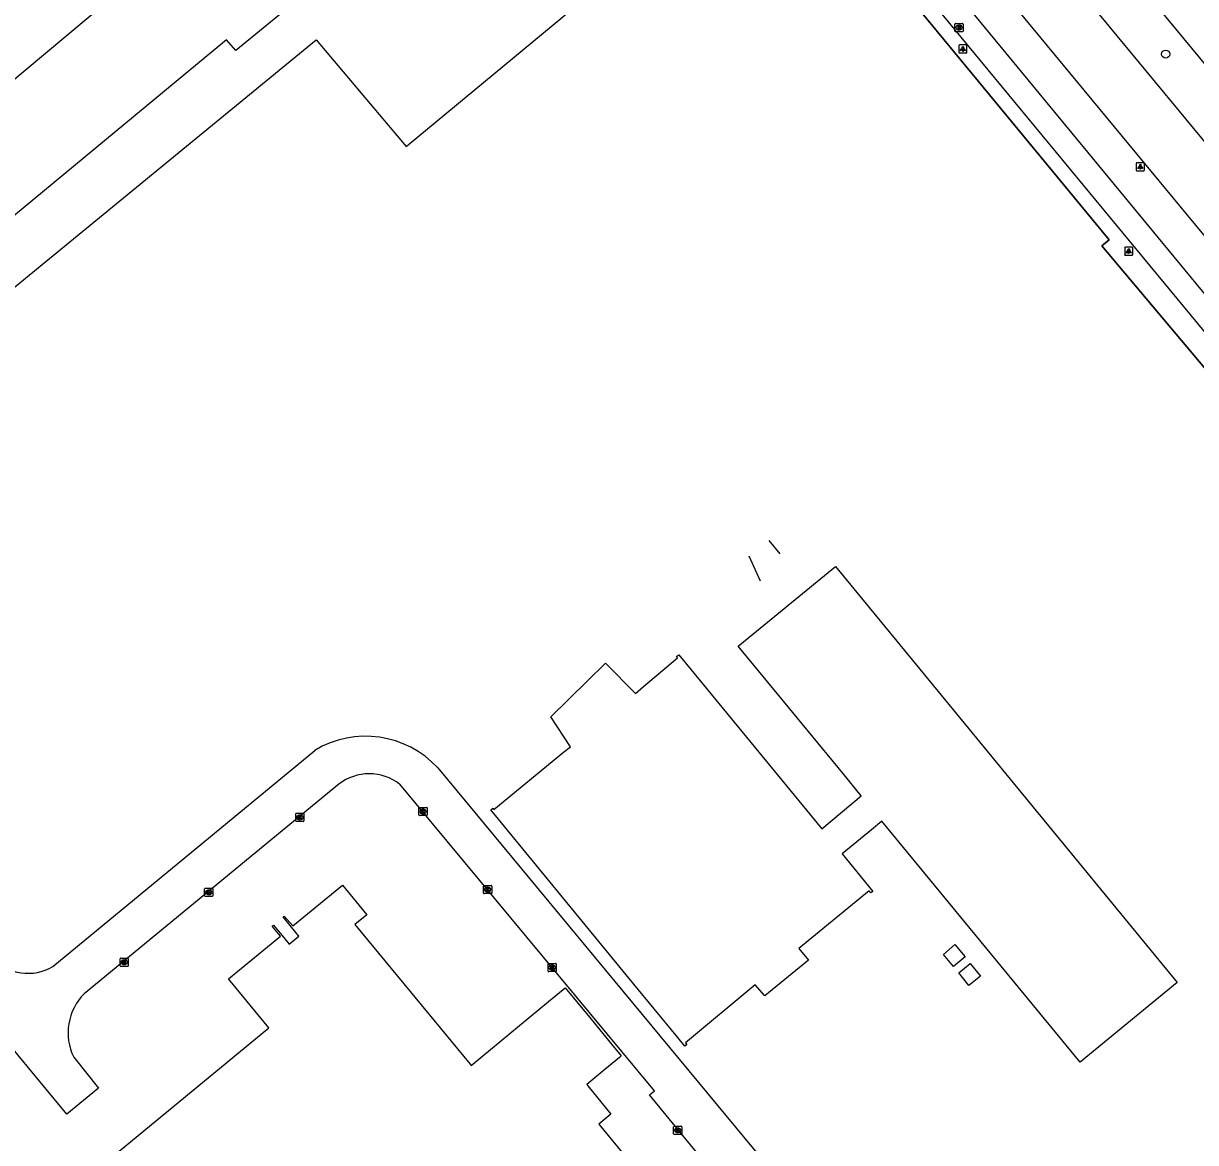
# Model space of a CAD drawing. Extents: x 156141 to 158132, y 385651 to 388399.
# Drawn here: x 157235 to 157378, y 386650.1 to 386786.6 of the extents above; entities that cross this region are included whole.
import ezdxf

# ---------------------------------------------------------------- set-up
doc = ezdxf.new("R2010")
doc.units = 0
for name, color, linetype in [('IMGEO_Berm_groen', 7, 'Continuous'), ('IMGEO_Boom', 7, 'Continuous'), ('IMGEO_Fietspad_gesloten', 7, 'Continuous'), ('IMGEO_Hek', 7, 'Continuous'), ('IMGEO_Kolk', 7, 'Continuous'), ('IMGEO_Lage_trafo', 7, 'Continuous'), ('IMGEO_Lichtpunt', 7, 'Continuous'), ('IMGEO_Muur', 7, 'Continuous'), ('IMGEO_Pand', 7, 'Continuous'), ('IMGEO_Rijbaan_lokaal_gesloten', 7, 'Continuous'), ('IMGEO_Rijbaan_lokaal_open', 7, 'Continuous'), ('IMGEO_Rioolput', 7, 'Continuous')]:
    doc.layers.add(name, color=color, linetype=linetype)

msp = doc.modelspace()

# ---------------------------------------------------------------- linework, layer by layer
at = {"layer": 'IMGEO_Berm_groen'}
for points in [[(157284.84, 386895.53), (157300.59, 386876.54), (157345.88, 386821.79), (157383.13, 386776.76), (157405.26, 386750), (157412.6, 386741.13)], [(157442.13, 386652.37), (157442.14, 386652.48), (157442.78, 386668.9), (157366.55, 386759.48), (157367.45, 386760.21), (157328.47, 386807.48), (157305.15, 386835.75), (157305.37, 386835.93), (157306.25, 386836.69)]]:
    msp.add_lwpolyline(points, dxfattribs=at)
at = {"layer": 'IMGEO_Boom'}
msp.add_circle((157374.34, 386782.86), 0.489, dxfattribs=at)
at = {"layer": 'IMGEO_Fietspad_gesloten'}
for points in [[(157306.25, 386836.69), (157307.17, 386835.58), (157317.74, 386823.13), (157324.43, 386815.04), (157329.8, 386808.57), (157345.28, 386789.91), (157378.22, 386750), (157413.31, 386707.49), (157450.57, 386662.3)], [(157388.04, 386742.79), (157382.1, 386750), (157347.61, 386791.86), (157332.14, 386810.5), (157326.82, 386816.91), (157320.17, 386824.85), (157310.45, 386836.4), (157309.8, 386837.16)]]:
    msp.add_lwpolyline(points, dxfattribs=at)
at = {"layer": 'IMGEO_Hek'}
for points in [[(157345.88, 386821.79), (157383.13, 386776.76)], [(157328.47, 386807.48), (157367.45, 386760.21)], [(157367.45, 386760.21), (157366.55, 386759.48), (157442.78, 386668.9)]]:
    msp.add_lwpolyline(points, dxfattribs=at)
at = {"layer": 'IMGEO_Kolk'}
for p, q in [((157283.24, 386690.05), (157283.24, 386690.9)), ((157283.31, 386690.97), (157284.17, 386690.97)), ((157283.73, 386690.75), (157283.75, 386690.75)), ((157284.24, 386690.9), (157284.24, 386690.05)), ((157268.22, 386689.33), (157268.22, 386690.18)), ((157268.29, 386690.26), (157269.14, 386690.26)), ((157269.14, 386689.25), (157268.29, 386689.25)), ((157268.7, 386690.03), (157268.73, 386690.03)), ((157268.73, 386689.48), (157268.7, 386689.48)), ((157269.22, 386690.18), (157269.22, 386689.33)), ((157284.17, 386689.97), (157283.31, 386689.97)), ((157283.75, 386690.19), (157283.72, 386690.19)), ((157257.11, 386680.19), (157257.11, 386681.04)), ((157257.18, 386681.12), (157258.04, 386681.12)), ((157257.6, 386680.89), (157257.62, 386680.89)), ((157258.11, 386681.04), (157258.11, 386680.19)), ((157291.12, 386680.53), (157291.12, 386681.38)), ((157291.2, 386681.45), (157292.05, 386681.45)), ((157292.05, 386680.45), (157291.2, 386680.45)), ((157291.61, 386681.23), (157291.64, 386681.23)), ((157291.63, 386680.67), (157291.61, 386680.67)), ((157292.13, 386681.38), (157292.13, 386680.53)), ((157258.04, 386680.11), (157257.18, 386680.11)), ((157257.62, 386680.34), (157257.59, 386680.34)), ((157246.8, 386671.66), (157246.8, 386672.51)), ((157246.87, 386672.59), (157247.73, 386672.59)), ((157247.29, 386672.36), (157247.31, 386672.36)), ((157247.8, 386672.51), (157247.8, 386671.66)), ((157299.08, 386671.94), (157299.93, 386671.94)), ((157247.73, 386671.58), (157246.87, 386671.58)), ((157247.31, 386671.81), (157247.28, 386671.81)), ((157299.01, 386671.01), (157299.01, 386671.87)), ((157299.93, 386670.94), (157299.08, 386670.94)), ((157299.49, 386671.72), (157299.52, 386671.72)), ((157299.52, 386671.16), (157299.49, 386671.16)), ((157300.01, 386671.87), (157300.01, 386671.01)), ((157314.32, 386651.15), (157314.32, 386652)), ((157314.4, 386652.08), (157315.25, 386652.08)), ((157314.81, 386651.86), (157314.84, 386651.86)), ((157315.32, 386652), (157315.32, 386651.15)), ((157315.25, 386651.08), (157314.4, 386651.08)), ((157314.83, 386651.3), (157314.81, 386651.3))]:
    msp.add_line(p, q, dxfattribs=at)
for points in [[(157283.24, 386690.05), (157283.24, 386690.9)], [(157283.31, 386690.97), (157284.17, 386690.97)], [(157283.56, 386690.67), (157283.68, 386690.67), (157283.68, 386690.52), (157283.81, 386690.67), (157283.98, 386690.67), (157283.83, 386690.52), (157283.98, 386690.27), (157283.83, 386690.27), (157283.75, 386690.44), (157283.68, 386690.37), (157283.68, 386690.27), (157283.56, 386690.27), (157283.56, 386690.67)], [(157284.24, 386690.9), (157284.24, 386690.05)], [(157268.22, 386689.33), (157268.22, 386690.18)], [(157268.29, 386690.26), (157269.14, 386690.26)], [(157269.14, 386689.25), (157268.29, 386689.25)], [(157268.54, 386689.95), (157268.66, 386689.95), (157268.66, 386689.8), (157268.79, 386689.95), (157268.95, 386689.95), (157268.81, 386689.8), (157268.96, 386689.55), (157268.81, 386689.55), (157268.72, 386689.72), (157268.66, 386689.65), (157268.66, 386689.55), (157268.54, 386689.55), (157268.54, 386689.95)], [(157269.22, 386690.18), (157269.22, 386689.33)], [(157284.17, 386689.97), (157283.31, 386689.97)], [(157257.11, 386680.19), (157257.11, 386681.04)], [(157257.18, 386681.12), (157258.04, 386681.12)], [(157257.43, 386680.81), (157257.55, 386680.81), (157257.55, 386680.66), (157257.68, 386680.81), (157257.85, 386680.81), (157257.7, 386680.66), (157257.85, 386680.41), (157257.7, 386680.41), (157257.62, 386680.58), (157257.55, 386680.51), (157257.55, 386680.41), (157257.43, 386680.41), (157257.43, 386680.81)], [(157258.11, 386681.04), (157258.11, 386680.19)], [(157291.12, 386680.53), (157291.12, 386681.38)], [(157291.2, 386681.45), (157292.05, 386681.45)], [(157292.05, 386680.45), (157291.2, 386680.45)], [(157291.44, 386681.15), (157291.57, 386681.15), (157291.57, 386681), (157291.7, 386681.15), (157291.86, 386681.15), (157291.72, 386681), (157291.87, 386680.75), (157291.72, 386680.75), (157291.63, 386680.92), (157291.57, 386680.85), (157291.57, 386680.75), (157291.44, 386680.75), (157291.44, 386681.15)], [(157292.13, 386681.38), (157292.13, 386680.53)], [(157258.04, 386680.11), (157257.18, 386680.11)], [(157246.8, 386671.66), (157246.8, 386672.51)], [(157246.87, 386672.59), (157247.73, 386672.59)], [(157247.12, 386672.28), (157247.24, 386672.28), (157247.24, 386672.13), (157247.37, 386672.28), (157247.54, 386672.28), (157247.39, 386672.13), (157247.54, 386671.88), (157247.39, 386671.88), (157247.31, 386672.05), (157247.24, 386671.98), (157247.24, 386671.88), (157247.12, 386671.88), (157247.12, 386672.28)], [(157247.8, 386672.51), (157247.8, 386671.66)], [(157299.08, 386671.94), (157299.93, 386671.94)], [(157247.73, 386671.58), (157246.87, 386671.58)], [(157299.01, 386671.01), (157299.01, 386671.87)], [(157299.93, 386670.94), (157299.08, 386670.94)], [(157299.33, 386671.64), (157299.45, 386671.64), (157299.45, 386671.49), (157299.58, 386671.64), (157299.74, 386671.64), (157299.6, 386671.49), (157299.75, 386671.24), (157299.6, 386671.24), (157299.51, 386671.4), (157299.45, 386671.34), (157299.45, 386671.24), (157299.33, 386671.24), (157299.33, 386671.64)], [(157300.01, 386671.87), (157300.01, 386671.01)], [(157314.32, 386651.15), (157314.32, 386652)], [(157314.4, 386652.08), (157315.25, 386652.08)], [(157315.32, 386652), (157315.32, 386651.15)], [(157315.25, 386651.08), (157314.4, 386651.08)], [(157314.64, 386651.78), (157314.77, 386651.78), (157314.77, 386651.62), (157314.9, 386651.78), (157315.06, 386651.78), (157314.92, 386651.63), (157315.07, 386651.38), (157314.92, 386651.38), (157314.83, 386651.54), (157314.77, 386651.47), (157314.77, 386651.38), (157314.64, 386651.38), (157314.64, 386651.78)]]:
    msp.add_lwpolyline(points, dxfattribs=at)
for centre, start, end in [((157283.32, 386690.9), 91.552, 178.448), ((157283.32, 386690.9), 91.552, 178.448), ((157284.16, 386690.9), 1.552, 88.448), ((157284.16, 386690.9), 1.552, 88.448), ((157268.29, 386690.18), 91.552, 178.448), ((157268.29, 386690.18), 91.552, 178.448), ((157268.29, 386689.33), 181.552, 268.448), ((157268.29, 386689.33), 181.552, 268.448), ((157269.14, 386690.18), 1.552, 88.448), ((157269.14, 386690.18), 1.552, 88.448), ((157269.14, 386689.33), 271.552, 358.448), ((157269.14, 386689.33), 271.552, 358.448), ((157283.32, 386690.05), 181.552, 268.448), ((157283.32, 386690.05), 181.552, 268.448), ((157284.16, 386690.05), 271.552, 358.448), ((157284.16, 386690.05), 271.552, 358.448), ((157257.19, 386681.04), 91.552, 178.448), ((157257.19, 386681.04), 91.552, 178.448), ((157258.03, 386681.04), 1.552, 88.448), ((157258.03, 386681.04), 1.552, 88.448), ((157291.2, 386681.38), 91.552, 178.448), ((157291.2, 386681.38), 91.552, 178.448), ((157291.2, 386680.53), 181.552, 268.448), ((157291.2, 386680.53), 181.552, 268.448), ((157292.05, 386681.38), 1.552, 88.448), ((157292.05, 386681.38), 1.552, 88.448), ((157292.05, 386680.53), 271.552, 358.448), ((157292.05, 386680.53), 271.552, 358.448), ((157257.19, 386680.19), 181.552, 268.448), ((157257.19, 386680.19), 181.552, 268.448), ((157258.03, 386680.19), 271.552, 358.448), ((157258.03, 386680.19), 271.552, 358.448), ((157246.88, 386672.51), 91.552, 178.448), ((157246.88, 386672.51), 91.552, 178.448), ((157247.72, 386672.51), 1.552, 88.448), ((157247.72, 386672.51), 1.552, 88.448), ((157299.08, 386671.86), 91.552, 178.448), ((157299.08, 386671.86), 91.552, 178.448), ((157299.93, 386671.86), 1.552, 88.448), ((157299.93, 386671.86), 1.552, 88.448), ((157246.88, 386671.66), 181.552, 268.448), ((157246.88, 386671.66), 181.552, 268.448), ((157247.72, 386671.66), 271.552, 358.448), ((157247.72, 386671.66), 271.552, 358.448), ((157299.08, 386671.01), 181.552, 268.448), ((157299.08, 386671.01), 181.552, 268.448), ((157299.93, 386671.01), 271.552, 358.448), ((157299.93, 386671.01), 271.552, 358.448), ((157314.4, 386652), 91.552, 178.448), ((157314.4, 386652), 91.552, 178.448), ((157315.25, 386652), 1.552, 88.448), ((157315.25, 386652), 1.552, 88.448), ((157314.4, 386651.15), 181.552, 268.448), ((157314.4, 386651.15), 181.552, 268.448), ((157315.25, 386651.15), 271.552, 358.448), ((157315.25, 386651.15), 271.552, 358.448)]:
    msp.add_arc(centre, 0.0765, start, end, dxfattribs=at)
for centre, major_axis, ratio, start_param, end_param in [((157283.73, 386690.47), (-0.387, 0.002), 0.722429, 4.712389, 7.853982), ((157283.75, 386690.47), (-0.39, 0.002), 0.717154, 1.570796, 4.712389), ((157268.7, 386689.75), (-0.387, 0.002), 0.722429, 4.712389, 7.853982), ((157268.73, 386689.75), (-0.39, 0.002), 0.717154, 1.570796, 4.712389), ((157257.6, 386680.61), (-0.387, 0.002), 0.722429, 4.712389, 7.853982), ((157257.62, 386680.61), (-0.39, 0.002), 0.717154, 1.570796, 4.712389), ((157291.61, 386680.95), (-0.387, 0.002), 0.722429, 4.712389, 7.853982), ((157291.64, 386680.95), (-0.39, 0.002), 0.717154, 1.570796, 4.712389), ((157247.29, 386672.08), (-0.387, 0.002), 0.722429, 4.712389, 7.853982), ((157247.31, 386672.08), (-0.39, 0.002), 0.717154, 1.570796, 4.712389), ((157299.49, 386671.44), (-0.387, 0.002), 0.722429, 4.712389, 7.853982), ((157299.52, 386671.44), (-0.39, 0.002), 0.717154, 1.570796, 4.712389), ((157314.81, 386651.58), (-0.387, 0.002), 0.722429, 4.712389, 7.853982), ((157314.83, 386651.58), (-0.39, 0.002), 0.717154, 1.570796, 4.712389)]:
    msp.add_ellipse(centre, major_axis=major_axis, ratio=ratio, start_param=start_param, end_param=end_param, dxfattribs=at)
at = {"layer": 'IMGEO_Lage_trafo'}
for points in [[(157348.63, 386674.23), (157349.88, 386672.73), (157348.47, 386671.55), (157347.22, 386673.04), (157348.63, 386674.23)], [(157350.51, 386671.93), (157351.76, 386670.38), (157350.34, 386669.24), (157349.1, 386670.79), (157350.51, 386671.93)]]:
    msp.add_lwpolyline(points, dxfattribs=at)
at = {"layer": 'IMGEO_Lichtpunt'}
for p, q in [((157349.1, 386783.9), (157349.1, 386783.09)), ((157349.1, 386783.9), (157349.1, 386783.09)), ((157350, 386784), (157349.2, 386784)), ((157350, 386784), (157349.2, 386784)), ((157350.1, 386783.09), (157350.1, 386783.9)), ((157350.1, 386783.09), (157350.1, 386783.9)), ((157349.2, 386783), (157350, 386783)), ((157349.2, 386783), (157350, 386783)), ((157370.74, 386769.52), (157370.74, 386768.71)), ((157370.74, 386769.52), (157370.74, 386768.71)), ((157371.64, 386769.61), (157370.84, 386769.61)), ((157371.64, 386769.61), (157370.84, 386769.61)), ((157371.74, 386768.71), (157371.74, 386769.52)), ((157371.74, 386768.71), (157371.74, 386769.52)), ((157370.84, 386768.62), (157371.64, 386768.62)), ((157370.84, 386768.62), (157371.64, 386768.62)), ((157369.34, 386759.22), (157369.34, 386758.42)), ((157369.34, 386759.22), (157369.34, 386758.42)), ((157370.24, 386759.32), (157369.43, 386759.32)), ((157370.24, 386759.32), (157369.43, 386759.32)), ((157370.34, 386758.42), (157370.34, 386759.22)), ((157370.34, 386758.42), (157370.34, 386759.22)), ((157369.43, 386758.32), (157370.24, 386758.32)), ((157369.43, 386758.32), (157370.24, 386758.32))]:
    msp.add_line(p, q, dxfattribs=at)
for points in [[(157349.48, 386783.56), (157349.51, 386783.54), (157349.33, 386783.27), (157349.29, 386783.3), (157349.48, 386783.56)], [(157349.58, 386783.52), (157349.62, 386783.52), (157349.62, 386783.19), (157349.58, 386783.19), (157349.58, 386783.52)], [(157349.69, 386783.54), (157349.73, 386783.56), (157349.91, 386783.3), (157349.87, 386783.27), (157349.69, 386783.54)], [(157371.12, 386769.18), (157371.16, 386769.16), (157370.97, 386768.89), (157370.93, 386768.92), (157371.12, 386769.18)], [(157371.22, 386769.14), (157371.27, 386769.14), (157371.27, 386768.81), (157371.22, 386768.81), (157371.22, 386769.14)], [(157371.33, 386769.16), (157371.37, 386769.18), (157371.55, 386768.92), (157371.52, 386768.89), (157371.33, 386769.16)], [(157369.71, 386758.89), (157369.75, 386758.86), (157369.57, 386758.6), (157369.53, 386758.62), (157369.71, 386758.89)], [(157369.82, 386758.84), (157369.86, 386758.84), (157369.86, 386758.52), (157369.82, 386758.52), (157369.82, 386758.84)], [(157369.93, 386758.86), (157369.96, 386758.89), (157370.15, 386758.62), (157370.11, 386758.6), (157369.93, 386758.86)]]:
    msp.add_lwpolyline(points, dxfattribs=at)
for centre in [(157349.6, 386783.7), (157371.24, 386769.32), (157369.84, 386759.02)]:
    msp.add_circle(centre, 0.0994, dxfattribs=at)
for centre, start, end in [((157349.2, 386783.9), 90, 180), ((157349.2, 386783.9), 90, 180), ((157350, 386783.9), 0, 90), ((157350, 386783.9), 0, 90), ((157349.2, 386783.09), 180, 270), ((157349.2, 386783.09), 180, 270), ((157350, 386783.09), 270, 0), ((157350, 386783.09), 270, 360), ((157370.84, 386769.52), 90, 180), ((157370.84, 386769.52), 90, 180), ((157371.64, 386769.52), 0, 90), ((157371.64, 386769.52), 0, 90), ((157370.84, 386768.71), 180, 270), ((157370.84, 386768.71), 180, 270), ((157371.64, 386768.71), 270, 0), ((157371.64, 386768.71), 270, 360), ((157369.43, 386759.22), 90, 180), ((157369.43, 386759.22), 90, 180), ((157370.24, 386759.22), 0, 90), ((157370.24, 386759.22), 0, 90), ((157369.43, 386758.42), 180, 270), ((157369.43, 386758.42), 180, 270), ((157370.24, 386758.42), 270, 0), ((157370.24, 386758.42), 270, 360)]:
    msp.add_arc(centre, 0.0946, start, end, dxfattribs=at)
at = {"layer": 'IMGEO_Muur'}
for points in [[(157325.92, 386723.53), (157327.27, 386721.89)], [(157323.48, 386721.66), (157324.86, 386718.59)]]:
    msp.add_lwpolyline(points, dxfattribs=at)
at = {"layer": 'IMGEO_Pand'}
for points in [[(157314.81, 386709.21), (157314.68, 386709.38), (157314.94, 386709.58), (157332.38, 386688.37), (157337.21, 386692.4), (157334.94, 386695.15), (157322.21, 386710.63), (157334.05, 386720.36), (157375.74, 386669.6), (157363.93, 386659.88), (157339.71, 386689.29), (157338.44, 386688.25), (157334.86, 386685.3), (157338.63, 386680.73), (157338.37, 386680.55), (157338.17, 386680.78), (157329.61, 386673.74), (157330.77, 386672.33), (157325.45, 386667.97), (157324.27, 386669.34), (157315.77, 386662.27), (157315.94, 386662.06), (157315.69, 386661.85), (157314.83, 386662.89), (157311.95, 386666.4), (157309.46, 386669.42), (157292, 386690.67), (157292.25, 386690.88), (157292.37, 386690.73), (157300.87, 386697.69), (157301.75, 386698.38), (157299.33, 386702.03), (157305.99, 386708.58), (157309.66, 386704.85), (157310.64, 386705.74), (157314.81, 386709.21)], [(157239.52, 386643.16), (157264.92, 386664.1), (157260.03, 386670.04), (157266.36, 386675.26), (157265.35, 386676.5), (157265.49, 386676.62), (157266.51, 386675.39), (157267.4, 386674.3), (157268.58, 386675.28), (157267.69, 386676.37), (157266.68, 386677.61), (157266.83, 386677.72), (157267.86, 386676.52), (157273.93, 386681.49), (157276.89, 386677.87), (157275.41, 386676.67), (157289.5, 386659.64), (157289.61, 386659.5), (157299.07, 386667.3), (157300.85, 386668.77), (157301.09, 386668.97), (157304.24, 386665.14), (157306.73, 386662.11), (157307.93, 386660.66), (157307.7, 386660.47), (157305.92, 386658.98), (157303.74, 386657.16), (157303.85, 386657.02), (157306.66, 386653.54), (157305.19, 386652.34), (157328.57, 386623.96)]]:
    msp.add_lwpolyline(points, dxfattribs=at)
at = {"layer": 'IMGEO_Rijbaan_lokaal_gesloten'}
for points in [[(157394.65, 386753.39), (157378.74, 386772.62), (157348.75, 386808.9), (157341.23, 386817.97), (157304.54, 386862.26)], [(157313.81, 386839.66), (157314.45, 386838.88), (157335.58, 386813.32), (157387.92, 386750), (157391.48, 386745.7)], [(157241.14, 386660.5), (157244.18, 386656.74), (157240.3, 386653.54), (157189.51, 386714.98)], [(157238.59, 386671.57), (157270.54, 386697.93)], [(157285.55, 386695.79), (157353.47, 386613.84), (157354.54, 386613.78), (157362.88, 386603.74)], [(157273.46, 386693.81), (157242.43, 386668.25)], [(157358.3, 386597.31), (157351.95, 386605.08), (157352.02, 386606.42), (157338.37, 386622.98), (157311.38, 386655.91), (157311.98, 386656.38), (157280.92, 386693.79)]]:
    msp.add_lwpolyline(points, dxfattribs=at)
for centre, radius, start, end in [((157276.73, 386687.67), 11.99, 42.6421, 121.1297), ((157277.17, 386688.97), 6.1, 52.1127, 127.4413), ((157235.55, 386676.66), 5.93, 223.4852, 300.7949), ((157247.21, 386663.47), 6.76, 135.0325, 206.1411)]:
    msp.add_arc(centre, radius, start, end, dxfattribs=at)
at = {"layer": 'IMGEO_Rijbaan_lokaal_open'}
for points in [[(157230.44, 386776.95), (157247.36, 386791.11), (157260.8, 386802.44), (157303.94, 386838.04)], [(157193.85, 386721.61), (157270.72, 386784.62), (157281.68, 386771.58), (157325.55, 386807.94), (157311.02, 386825.18), (157281.44, 386800.89), (157281.81, 386800.41), (157260.93, 386783.3), (157259.77, 386784.62), (157114.02, 386663.98)]]:
    msp.add_lwpolyline(points, dxfattribs=at)
at = {"layer": 'IMGEO_Rioolput'}
for p, q in [((157348.63, 386785.68), (157348.63, 386786.53)), ((157348.71, 386786.6), (157349.56, 386786.6)), ((157349.12, 386786.38), (157349.14, 386786.38)), ((157349.63, 386786.53), (157349.63, 386785.68)), ((157349.56, 386785.6), (157348.71, 386785.6)), ((157349.14, 386785.82), (157349.12, 386785.82))]:
    msp.add_line(p, q, dxfattribs=at)
for points in [[(157348.63, 386785.68), (157348.63, 386786.53)], [(157348.71, 386786.6), (157349.56, 386786.6)], [(157349.22, 386786.3), (157348.97, 386786.3), (157348.97, 386785.9)], [(157349.63, 386786.53), (157349.63, 386785.68)], [(157349.56, 386785.6), (157348.71, 386785.6)], [(157348.97, 386785.9), (157349.09, 386785.9), (157349.09, 386786.07), (157349.1, 386786.07)], [(157349.15, 386786.22), (157349.09, 386786.22), (157349.09, 386786.14)], [(157349.09, 386786.14), (157349.14, 386786.14)], [(157349.15, 386786.04), (157349.22, 386785.9), (157349.36, 386785.9), (157349.3, 386786.03)]]:
    msp.add_lwpolyline(points, dxfattribs=at)
for centre, radius, start, end in [((157348.71, 386786.53), 0.0765, 91.552, 178.448), ((157348.71, 386786.53), 0.0765, 91.552, 178.448), ((157349.22, 386786.19), 0.109, 350.3612, 89.416), ((157349.56, 386786.53), 0.0765, 1.552, 88.448), ((157349.56, 386786.53), 0.0765, 1.552, 88.448), ((157348.71, 386785.68), 0.0765, 181.552, 268.448), ((157348.71, 386785.68), 0.0765, 181.552, 268.448), ((157349.1, 386786.01), 0.0533, 26.0293, 88.6989), ((157349.13, 386786.33), 0.19, 274.7715, 282.9687), ((157349.15, 386786.13), 0.0964, 77.0061, 93.1865), ((157349.17, 386786.18), 0.0378, 276.6634, 79.6772), ((157349.22, 386786.19), 0.112, 277.5842, 350.9817), ((157349.2, 386785.98), 0.108, 29.5134, 73.7905), ((157349.56, 386785.68), 0.0765, 271.552, 358.448), ((157349.56, 386785.68), 0.0765, 271.552, 358.448)]:
    msp.add_arc(centre, radius, start, end, dxfattribs=at)
for centre, major_axis, ratio, start_param, end_param in [((157349.12, 386786.1), (-0.387, 0.002), 0.722429, 4.712389, 7.853982), ((157349.14, 386786.1), (-0.39, 0.002), 0.717154, 1.570796, 4.712389)]:
    msp.add_ellipse(centre, major_axis=major_axis, ratio=ratio, start_param=start_param, end_param=end_param, dxfattribs=at)

doc.saveas('drawing.dxf')
